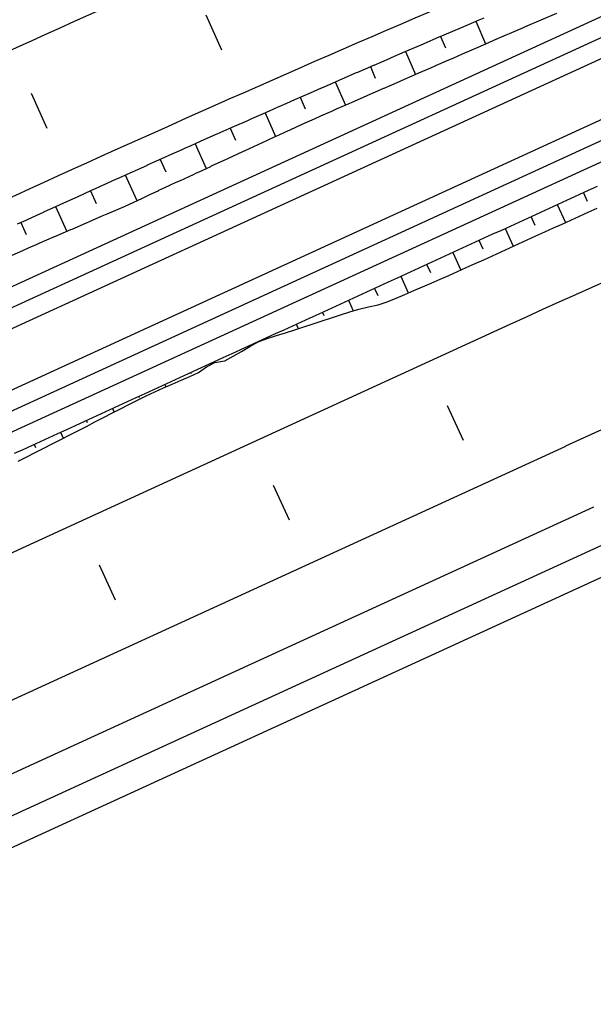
# Model space of a CAD drawing. Extents: x 6503541 to 6503743, y 5888004 to 5888145.
# Drawn here: x 6503620.168 to 6503620.887, y 5888061.951 to 5888063.168 of the extents above; entities that cross this region are included whole.
import ezdxf

# ---------------------------------------------------------------- set-up
doc = ezdxf.new("R2010")
doc.units = 0
doc.layers.add('12', color=7, linetype='Continuous')

msp = doc.modelspace()

# ---------------------------------------------------------------- linework, layer by layer
at = {"layer": '12'}
for p, q in [((6503617.6711, 5888061.6924), (6503621.1014, 5888063.2651)), ((6503605.1366, 5888055.919), (6503621.1114, 5888063.2433)), ((6503605.1466, 5888055.8972), (6503621.1214, 5888063.2215)), ((6503605.1756, 5888055.8339), (6503621.1505, 5888063.1582)), ((6503605.1856, 5888055.8121), (6503621.1605, 5888063.1364)), ((6503617.8058, 5888061.5719), (6503621.1705, 5888063.1146)), ((6503620.8799, 5888062.9391), (6503620.8747, 5888062.9505)), ((6503620.8419, 5888062.9354), (6503620.8522, 5888062.9129)), ((6503620.8143, 5888062.9092), (6503620.8092, 5888062.9204)), ((6503620.7765, 5888062.9054), (6503620.7867, 5888062.8831)), ((6503620.7489, 5888062.8793), (6503620.7438, 5888062.8904)), ((6503620.711, 5888062.8754), (6503620.7212, 5888062.8532)), ((6503620.6833, 5888062.8496), (6503620.6783, 5888062.8604)), ((6503620.6456, 5888062.8454), (6503620.6551, 5888062.8246)), ((6503620.6173, 5888062.8208), (6503620.6129, 5888062.8304)), ((6503620.5801, 5888062.8154), (6503620.5862, 5888062.8022)), ((6503620.5495, 5888062.7958), (6503620.5474, 5888062.8004)), ((6503620.7824, 5888062.7849), (6503618.1795, 5888061.5914)), ((6503620.5147, 5888062.7854), (6503620.5172, 5888062.7799)), ((6503620.3834, 5888062.723), (6503620.3826, 5888062.7248)), ((6503620.3499, 5888062.7098), (6503620.3513, 5888062.7067)), ((6503620.3179, 5888062.6932), (6503620.3171, 5888062.6948)), ((6503620.2844, 5888062.6798), (6503620.2865, 5888062.6752)), ((6503620.2531, 5888062.6618), (6503620.2517, 5888062.6648)), ((6503620.219, 5888062.6498), (6503620.2224, 5888062.6423)), ((6503620.8524, 5888062.6321), (6503619.909, 5888062.1996)), ((6503620.1883, 5888062.6303), (6503620.1862, 5888062.6348)), ((6503620.8875, 5888062.5558), (6503619.952, 5888062.1269)), ((6503620.9074, 5888062.5122), (6503619.972, 5888062.0833)), ((6503620.9225, 5888062.4795), (6503619.987, 5888062.0506))]:
    msp.add_line(p, q, dxfattribs=at)
for points in [[(6503620.1459, 5888062.8666), (6503620.1679, 5888062.8762), (6503620.1726, 5888062.8782), (6503620.1789, 5888062.881), (6503620.1898, 5888062.8857), (6503620.1924, 5888062.8868), (6503620.2117, 5888062.8952), (6503620.2121, 5888062.8954), (6503620.2319, 5888062.904), (6503620.2336, 5888062.9047), (6503620.2336, 5888062.9047), (6503620.2516, 5888062.9125), (6503620.2555, 5888062.9142), (6503620.2714, 5888062.9211), (6503620.2774, 5888062.9236), (6503620.2883, 5888062.9284), (6503620.2912, 5888062.9296), (6503620.2992, 5888062.9331), (6503620.3108, 5888062.9385), (6503620.3209, 5888062.9432), (6503620.3303, 5888062.9476), (6503620.3425, 5888062.9532), (6503620.3425, 5888062.9533), (6503620.3498, 5888062.9567), (6503620.3641, 5888062.9633), (6503620.3694, 5888062.9657), (6503620.3858, 5888062.9733), (6503620.3889, 5888062.9748), (6503620.3966, 5888062.9783), (6503620.4074, 5888062.9833), (6503620.4084, 5888062.9838), (6503620.428, 5888062.9928), (6503620.429, 5888062.9933), (6503620.4475, 5888063.0019), (6503620.4507, 5888063.0033), (6503620.4507, 5888063.0033), (6503620.4671, 5888063.0109), (6503620.4724, 5888063.0133), (6503620.4867, 5888063.0199), (6503620.4941, 5888063.0233), (6503620.5049, 5888063.0282), (6503620.5062, 5888063.0288), (6503620.5157, 5888063.0332), (6503620.5258, 5888063.0378), (6503620.5375, 5888063.0431), (6503620.5455, 5888063.0466), (6503620.5593, 5888063.0527), (6503620.5593, 5888063.0527), (6503620.5652, 5888063.0553), (6503620.5811, 5888063.0623), (6503620.5849, 5888063.064), (6503620.6029, 5888063.0719), (6503620.6046, 5888063.0726), (6503620.6139, 5888063.0767), (6503620.6243, 5888063.0813), (6503620.6248, 5888063.0815), (6503620.644, 5888063.0899), (6503620.6466, 5888063.091), (6503620.6638, 5888063.0985), (6503620.6685, 5888063.1006), (6503620.6685, 5888063.1006), (6503620.6835, 5888063.1071), (6503620.6904, 5888063.1101), (6503620.7032, 5888063.1157), (6503620.7122, 5888063.1196), (6503620.723, 5888063.1243), (6503620.7232, 5888063.1244), (6503620.7341, 5888063.1291), (6503620.7428, 5888063.1328), (6503620.756, 5888063.1386), (6503620.7625, 5888063.1415), (6503620.7778, 5888063.1482), (6503620.7778, 5888063.1482), (6503620.7822, 5888063.1501), (6503620.7997, 5888063.1576), (6503620.802, 5888063.1586), (6503620.8217, 5888063.167), (6503620.8218, 5888063.167), (6503620.8416, 5888063.1755)], [(6503620.1651, 5888062.9111), (6503620.1759, 5888062.916), (6503620.1785, 5888062.9172), (6503620.1977, 5888062.9259), (6503620.1981, 5888062.9261), (6503620.2177, 5888062.9351), (6503620.2194, 5888062.9359), (6503620.2194, 5888062.9359), (6503620.2373, 5888062.944), (6503620.2411, 5888062.9457), (6503620.257, 5888062.9529), (6503620.2629, 5888062.9556), (6503620.2738, 5888062.9605), (6503620.2766, 5888062.9618), (6503620.2846, 5888062.9654), (6503620.2963, 5888062.9707), (6503620.3064, 5888062.9753), (6503620.3159, 5888062.9795), (6503620.3282, 5888062.985), (6503620.3282, 5888062.9851), (6503620.3356, 5888062.9884), (6503620.35, 5888062.9948), (6503620.3553, 5888062.9972), (6503620.3718, 5888063.0046), (6503620.375, 5888063.006), (6503620.3827, 5888063.0094), (6503620.3936, 5888063.0143), (6503620.3946, 5888063.0148), (6503620.4143, 5888063.0235), (6503620.4154, 5888063.024), (6503620.4341, 5888063.0323), (6503620.4373, 5888063.0337), (6503620.4373, 5888063.0337), (6503620.4538, 5888063.041), (6503620.4591, 5888063.0434), (6503620.4735, 5888063.0497), (6503620.4809, 5888063.053), (6503620.4919, 5888063.0578), (6503620.4932, 5888063.0584), (6503620.5028, 5888063.0626), (6503620.513, 5888063.0671), (6503620.5247, 5888063.0722), (6503620.5327, 5888063.0757), (6503620.5465, 5888063.0818), (6503620.5466, 5888063.0818), (6503620.5525, 5888063.0844), (6503620.5684, 5888063.0914), (6503620.5722, 5888063.093), (6503620.5903, 5888063.1009), (6503620.592, 5888063.1016), (6503620.6013, 5888063.1057), (6503620.6118, 5888063.1102), (6503620.6122, 5888063.1104), (6503620.6315, 5888063.1188), (6503620.6342, 5888063.1199), (6503620.6513, 5888063.1273), (6503620.6561, 5888063.1294), (6503620.6561, 5888063.1294), (6503620.6711, 5888063.1358), (6503620.678, 5888063.1388), (6503620.6909, 5888063.1444), (6503620.7, 5888063.1482), (6503620.7108, 5888063.1528), (6503620.711, 5888063.1529), (6503620.7219, 5888063.1576), (6503620.7306, 5888063.1613), (6503620.7439, 5888063.167), (6503620.7504, 5888063.1698)], [(6503620.4213, 5888063.129), (6503620.4019, 5888063.1729)], [(6503620.7398, 5888063.1653), (6503620.752, 5888063.1369)], [(6503620.6957, 5888063.1464), (6503620.7018, 5888063.1321)], [(6503620.6516, 5888063.1274), (6503620.664, 5888063.0986)], [(6503620.6076, 5888063.1084), (6503620.6138, 5888063.0939)], [(6503620.5635, 5888063.0892), (6503620.5762, 5888063.0601)], [(6503620.2024, 5888063.031), (6503620.1826, 5888063.0747)], [(6503620.5196, 5888063.07), (6503620.526, 5888063.0554)], [(6503620.4756, 5888063.0506), (6503620.4888, 5888063.0208)], [(6503620.4317, 5888063.0312), (6503620.4385, 5888063.016)], [(6503620.3879, 5888063.0117), (6503620.4017, 5888062.9807)], [(6503620.344, 5888062.9921), (6503620.3511, 5888062.9763)], [(6503620.3003, 5888062.9725), (6503620.3147, 5888062.9403)], [(6503620.1614, 5888062.6234), (6503620.1723, 5888062.6284), (6503620.1832, 5888062.6334), (6503620.1941, 5888062.6384), (6503620.205, 5888062.6434), (6503620.2159, 5888062.6484), (6503620.2268, 5888062.6534), (6503620.2378, 5888062.6584), (6503620.2487, 5888062.6634), (6503620.2596, 5888062.6684), (6503620.2705, 5888062.6734), (6503620.2814, 5888062.6784), (6503620.2923, 5888062.6834), (6503620.3032, 5888062.6884), (6503620.3141, 5888062.6934), (6503620.325, 5888062.6985), (6503620.3359, 5888062.7035), (6503620.3468, 5888062.7085), (6503620.3577, 5888062.7135), (6503620.3687, 5888062.7185), (6503620.3796, 5888062.7235), (6503620.3905, 5888062.7285), (6503620.4014, 5888062.7335), (6503620.4123, 5888062.7385), (6503620.4232, 5888062.7435), (6503620.4341, 5888062.7485), (6503620.445, 5888062.7535), (6503620.4559, 5888062.7585), (6503620.4668, 5888062.7635), (6503620.4777, 5888062.7685), (6503620.4886, 5888062.7735), (6503620.4996, 5888062.7785), (6503620.5105, 5888062.7835), (6503620.5214, 5888062.7885), (6503620.5323, 5888062.7935), (6503620.5432, 5888062.7985), (6503620.5541, 5888062.8035), (6503620.565, 5888062.8085), (6503620.5759, 5888062.8135), (6503620.5868, 5888062.8185), (6503620.5977, 5888062.8235), (6503620.6086, 5888062.8285), (6503620.6195, 5888062.8335), (6503620.6304, 5888062.8385), (6503620.6414, 5888062.8435), (6503620.6523, 5888062.8485), (6503620.6632, 5888062.8535), (6503620.6741, 5888062.8585), (6503620.685, 5888062.8635), (6503620.6959, 5888062.8685), (6503620.7068, 5888062.8735), (6503620.7177, 5888062.8785), (6503620.7286, 5888062.8835), (6503620.7395, 5888062.8885), (6503620.7504, 5888062.8935), (6503620.7613, 5888062.8985), (6503620.7723, 5888062.9035), (6503620.7832, 5888062.9085), (6503620.7941, 5888062.9135), (6503620.805, 5888062.9185), (6503620.8159, 5888062.9235), (6503620.8268, 5888062.9285), (6503620.8377, 5888062.9335), (6503620.8486, 5888062.9385), (6503620.8595, 5888062.9435), (6503620.8704, 5888062.9485), (6503620.8813, 5888062.9535), (6503620.8922, 5888062.9585)], [(6503620.2565, 5888062.9527), (6503620.2637, 5888062.9368)], [(6503620.2128, 5888062.9328), (6503620.2269, 5888062.9018)], [(6503620.4669, 5888062.7634), (6503620.4783, 5888062.7673), (6503620.4898, 5888062.771), (6503620.5013, 5888062.7747), (6503620.5128, 5888062.7785), (6503620.5242, 5888062.7822), (6503620.5357, 5888062.7859), (6503620.5472, 5888062.7897), (6503620.5587, 5888062.7934), (6503620.5702, 5888062.7971), (6503620.5817, 5888062.8008), (6503620.5933, 5888062.8043), (6503620.6053, 5888062.807), (6503620.6173, 5888062.8097), (6503620.6288, 5888062.8133), (6503620.6398, 5888062.818), (6503620.6509, 5888062.8228), (6503620.6619, 5888062.8275), (6503620.6729, 5888062.8322), (6503620.684, 5888062.8369), (6503620.695, 5888062.8417), (6503620.706, 5888062.8464), (6503620.717, 5888062.8513), (6503620.7279, 5888062.8563), (6503620.7388, 5888062.8613), (6503620.7497, 5888062.8662), (6503620.7607, 5888062.8712), (6503620.7716, 5888062.8762), (6503620.7825, 5888062.8812), (6503620.7934, 5888062.8862), (6503620.8043, 5888062.8911), (6503620.8152, 5888062.8961), (6503620.8262, 5888062.9011), (6503620.8371, 5888062.9061), (6503620.848, 5888062.911), (6503620.8589, 5888062.916), (6503620.8699, 5888062.9209), (6503620.8808, 5888062.9258), (6503620.8918, 5888062.9308)], [(6503620.1692, 5888062.9129), (6503620.1761, 5888062.8978)], [(6503620.4127, 5888062.7375), (6503620.4251, 5888062.7393), (6503620.4356, 5888062.7452), (6503620.446, 5888062.7513), (6503620.4564, 5888062.7573), (6503620.4669, 5888062.7634)], [(6503620.1659, 5888062.6137), (6503620.1767, 5888062.6189), (6503620.1874, 5888062.6243), (6503620.1981, 5888062.6298), (6503620.2088, 5888062.6353), (6503620.2195, 5888062.6408), (6503620.2301, 5888062.6463), (6503620.2408, 5888062.6517), (6503620.2515, 5888062.6572), (6503620.2622, 5888062.6627), (6503620.2729, 5888062.6682), (6503620.2836, 5888062.6737), (6503620.2943, 5888062.6792), (6503620.3049, 5888062.6847), (6503620.3156, 5888062.6902), (6503620.3263, 5888062.6956), (6503620.3372, 5888062.7006), (6503620.3482, 5888062.7054), (6503620.3592, 5888062.7102), (6503620.3702, 5888062.715), (6503620.3812, 5888062.7198), (6503620.3922, 5888062.7247), (6503620.4022, 5888062.7317), (6503620.4127, 5888062.7375)], [(6503620.7245, 5888062.6395), (6503620.7045, 5888062.6831)], [(6503620.5063, 5888062.5395), (6503620.4863, 5888062.5831)], [(6503620.5063, 5888062.5395), (6503620.4863, 5888062.5831)], [(6503620.2881, 5888062.4394), (6503620.2681, 5888062.4831)]]:
    msp.add_lwpolyline(points, dxfattribs=at)
for centre, radius, start in [((6503630.1124, 5888041.1989), 24.084, 111.63106), ((6503630.1124, 5888041.1989), 23.916, 111.63106), ((6503626.819, 5888049.6188), 14.484, 108.92046), ((6503626.819, 5888049.6188), 14.316, 110.76718)]:
    msp.add_arc(centre, radius, start, 114.63106, dxfattribs=at)

doc.saveas('drawing.dxf')
